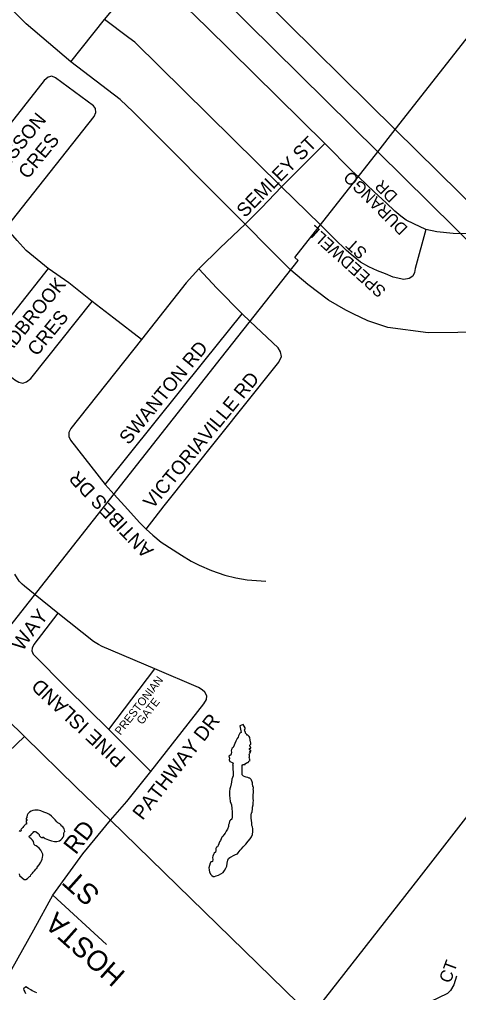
# Model space of a CAD drawing. Extents: x 586326 to 623965, y 4819854 to 4857850.
# Drawn here: x 597005 to 597576, y 4834491 to 4835757 of the extents above; entities that cross this region are included whole.
import ezdxf

# ---------------------------------------------------------------- set-up
doc = ezdxf.new("R2010")
doc.units = 0
for name, color, linetype in [('Hydro ROW', 7, 'Continuous'), ('Lots_Concessions', 7, 'Continuous'), ('Major Rds and Hwys', 7, 'Continuous'), ('Minor Rd Lbls', 7, 'Continuous'), ('Minor Rds', 7, 'Continuous'), ('Proposed Secondary Rds', 7, 'Continuous'), ('SWM Ponds', 7, 'Continuous')]:
    doc.layers.add(name, color=color, linetype=linetype)

msp = doc.modelspace()

# ---------------------------------------------------------------- linework, layer by layer
at = {"layer": 'Hydro ROW'}
for p, q in [((597278.8, 4835826.3), (597493.8, 4835613.6)), ((597261.7, 4835791.7), (597471.1, 4835584.6)), ((597493.8, 4835613.6), (597927.2, 4835184.9)), ((597471.1, 4835584.6), (597904.8, 4835155.6))]:
    msp.add_line(p, q, dxfattribs=at)
at = {"layer": 'Lots_Concessions'}
for p, q in [((597493.8, 4835613.6), (597792.1, 4835994.3)), ((597471.1, 4835584.6), (597493.8, 4835613.6)), ((597363.4, 4835447.2), (597471.1, 4835584.6)), ((597268.2, 4835316.8), (597367.6, 4835442.9)), ((597367.6, 4835442.9), (597363.4, 4835447.2)), ((596938.7, 4834898.2), (597268.2, 4835316.8))]:
    msp.add_line(p, q, dxfattribs=at)
at = {"layer": 'Major Rds and Hwys'}
for points in [[(597072.2, 4835701.6), (597014.3, 4835751), (596934.3, 4835830.7), (596917.8, 4835847.6)], [(597299, 4835490.5), (597153.1, 4835636.5), (597136.3, 4835652.4), (597072.2, 4835701.6)], [(597358.1, 4835430.7), (597330.1, 4835458.8), (597299, 4835490.5)], [(597439.2, 4835373.7), (597429.6, 4835378.3), (597407, 4835391.4), (597380.1, 4835411.8), (597358.1, 4835430.7)], [(597613.8, 4835350), (597536.5, 4835349.2), (597484.2, 4835356.1), (597458.1, 4835364.7), (597439.2, 4835373.7)], [(597709, 4834877.5), (597647.4, 4834798), (597524.5, 4834639.5)], [(597524.5, 4834639.5), (597384.7, 4834460.6)]]:
    msp.add_lwpolyline(points, dxfattribs=at)
at = {"layer": 'Minor Rds'}
for points in [[(597116.1, 4835756.5), (597143.8, 4835790.1), (597170, 4835823.4)], [(597402.4, 4835595.2), (597249.2, 4835746.5), (597170, 4835823.4)], [(597072.2, 4835701.6), (597116.1, 4835756.5)], [(597346, 4835538.7), (597155.5, 4835727), (597147.6, 4835732.9), (597116.1, 4835756.5)], [(596988.2, 4835485.7), (597102.5, 4835630.3), (597104.8, 4835635.7), (597104.4, 4835640.6), (597101.5, 4835644.3), (597052.4, 4835680.9), (597047.5, 4835682.8), (597042.6, 4835681.7), (597037.6, 4835677.2), (596934.4, 4835546.4)], [(597402.4, 4835595.2), (597346, 4835538.7)], [(597446.4, 4835551.3), (597437.3, 4835559.7), (597402.4, 4835595.2)], [(597533.8, 4835483.2), (597518, 4835490.8), (597508.2, 4835495.7), (597501.1, 4835500.9), (597493.4, 4835507.2), (597481.9, 4835518.1), (597466.4, 4835532.5), (597446.4, 4835551.3)], [(597346, 4835538.7), (597320.1, 4835511.6), (597299, 4835490.5)], [(597396.2, 4835489.9), (597346, 4835538.7)], [(597299, 4835490.5), (597266.3, 4835459.7), (597238.8, 4835432.3)], [(597533.8, 4835483.2), (597519.8, 4835432.7), (597518.8, 4835427.4), (597516.8, 4835422.8), (597511.8, 4835419.8), (597505.1, 4835418.4), (597491.3, 4835421.4), (597481.2, 4835425.6), (597470.6, 4835429.8), (597459.7, 4835434.9), (597448.9, 4835440.9), (597439.2, 4835448.9), (597430.5, 4835456.1), (597414.5, 4835471.5), (597399.2, 4835487), (597396.2, 4835489.9)], [(597042.6, 4835432.8), (597014.2, 4835455.9), (597002.7, 4835468.9), (596988.2, 4835485.7)], [(597607.5, 4835477.5), (597569, 4835478.3), (597548, 4835480.5), (597533.8, 4835483.2)], [(597042.6, 4835432.8), (596961.6, 4835330.2), (596958.9, 4835324.9), (596960.3, 4835319.5), (596964.5, 4835315.7), (596999.5, 4835287.7), (597004.5, 4835285), (597009.8, 4835283.7), (597014.8, 4835285.2), (597020.3, 4835289.7), (597099.9, 4835389.9)], [(597099.9, 4835389.9), (597069.8, 4835413.9), (597042.6, 4835432.8)], [(597238.8, 4835432.3), (597222, 4835414.2), (597164.1, 4835340.4)], [(597295, 4835373.7), (597261.8, 4835406.9), (597238.8, 4835432.3)], [(597164.1, 4835340.4), (597128, 4835368.2), (597099.9, 4835389.9)], [(597116.8, 4835151.5), (597245.2, 4835311.5), (597295, 4835373.7)], [(597170, 4835093.5), (597193.6, 4835124), (597335.7, 4835302), (597342.4, 4835310.7), (597346, 4835318.1), (597344.9, 4835324.3), (597341.7, 4835329.3), (597305.1, 4835363.8)], [(597305.1, 4835363.8), (597295, 4835373.7)], [(597164.1, 4835340.4), (597072.4, 4835224.6), (597069.7, 4835219.3), (597069.6, 4835214.2), (597071.7, 4835209.4), (597116.8, 4835151.5)], [(597116.8, 4835151.5), (597128.4, 4835138.9)], [(597128.4, 4835138.9), (597146.3, 4835119.4), (597161.3, 4835102.4), (597170, 4835093.5)], [(597170, 4835093.5), (597178.9, 4835085.6), (597189.7, 4835076.7), (597216.1, 4835059.7), (597228.6, 4835051.9), (597239.2, 4835046.6), (597255.1, 4835039.9), (597272.3, 4835033.8), (597286.7, 4835030.1), (597301.6, 4835027.8), (597325.8, 4835025.9)], [(597025.8, 4835008.3), (597012, 4835019.4), (597008.8, 4835022.2), (597005.2, 4835026), (596999.5, 4835035.2)], [(597055.3, 4834984.5), (597025.8, 4835008.3)], [(597055.3, 4834984.5), (597024.1, 4834943.8), (597021.8, 4834938.9), (597021.4, 4834935.5), (597023.1, 4834931), (597067.5, 4834886.3)], [(597181.2, 4834911.9), (597112.9, 4834941), (597108.1, 4834943.4), (597101.9, 4834947.7), (597055.3, 4834984.5)], [(597121.7, 4834833), (597181.2, 4834911.9)], [(597176.2, 4834778.5), (597245.3, 4834866.5), (597248.7, 4834871.9), (597248.9, 4834877), (597246.4, 4834881.7), (597242.8, 4834884.7), (597238.2, 4834887.7), (597181.2, 4834911.9)], [(597067.5, 4834886.3), (597121.7, 4834833)], [(597121.7, 4834833), (597176.2, 4834778.5)], [(596849.4, 4834765.1), (596907, 4834732.8), (596912.8, 4834729.1), (596917.6, 4834726.6), (596922.1, 4834724.8), (596927.2, 4834726.2), (596932.2, 4834730.2), (596937.9, 4834738.2), (596978.8, 4834790.4), (596984.8, 4834798.1), (596991.1, 4834804.1), (597012.1, 4834823.9)], [(597123.6, 4834715), (597145.1, 4834739.5), (597176.2, 4834778.5)], [(597049, 4834617.5), (597071.8, 4834649.3), (597088, 4834671.5), (597123.6, 4834715)], [(596880.5, 4834371.9), (596955.1, 4834467.2), (596995.4, 4834521.2), (597024.2, 4834572.5), (597049, 4834617.5)], [(597049, 4834617.5), (597118.8, 4834553.3)], [(597573.4, 4834512.1), (597570.1, 4834500.9), (597565.8, 4834493.3), (597561.9, 4834489.8), (597528.3, 4834473.5), (597525.2, 4834471.3), (597523.8, 4834468.8), (597522.5, 4834466.2), (597522.1, 4834462.4), (597522.9, 4834458), (597534.9, 4834433.3), (597538.3, 4834428.9), (597572.9, 4834395.6)]]:
    msp.add_lwpolyline(points, dxfattribs=at)
at = {"layer": 'Proposed Secondary Rds'}
for points in [[(597012.1, 4834823.9), (596944.9, 4834889.4)], [(597123.6, 4834715), (597079.2, 4834758.2), (597012.1, 4834823.9)], [(597384.7, 4834460.6), (597123.6, 4834715)]]:
    msp.add_lwpolyline(points, dxfattribs=at)
at = {"layer": 'SWM Ponds'}
msp.add_lwpolyline([(597305.6, 4834813.5), (597306.2, 4834814), (597306.1, 4834815.2), (597305.4, 4834819.1), (597304.9, 4834822.8), (597304, 4834823.9), (597303.2, 4834824.8), (597302.1, 4834825.5), (597300.9, 4834825.7), (597301, 4834826.4), (597300.7, 4834826.9), (597299.7, 4834827.7), (597299.3, 4834828.3), (597299.4, 4834829.5), (597298.8, 4834830.3), (597298.1, 4834830.7), (597298.4, 4834831.4), (597298, 4834832.3), (597298.7, 4834834.3), (597299, 4834835), (597296.2, 4834839.7), (597291.9, 4834837.7), (597293.5, 4834829), (597292, 4834828.3), (597291, 4834826.7), (597290.3, 4834824.6), (597289.7, 4834823), (597288.3, 4834821.2), (597287.5, 4834819.7), (597286.9, 4834817.7), (597285.3, 4834814.9), (597284.5, 4834812.5), (597283.3, 4834809.7), (597281.8, 4834808.6), (597281.2, 4834806.9), (597280.5, 4834805.2), (597281.1, 4834803.7), (597280.8, 4834801.2), (597279.8, 4834799.3), (597278.3, 4834799), (597277.7, 4834798.2), (597277.9, 4834797.1), (597278.3, 4834795.7), (597278, 4834793.5), (597278.8, 4834791.6), (597281.2, 4834790.5), (597283, 4834789.7), (597283.3, 4834788.7), (597282.2, 4834787.6), (597282.6, 4834786.4), (597283.2, 4834772.8), (597281.4, 4834768.3), (597280.9, 4834764.6), (597280.8, 4834762.4), (597279.8, 4834758.6), (597279.1, 4834755.8), (597278.5, 4834752.4), (597278.4, 4834749.2), (597278.4, 4834747.1), (597278.9, 4834743.8), (597279.5, 4834739.3), (597281, 4834734.9), (597281.5, 4834730.3), (597281.8, 4834726), (597282, 4834722.9), (597281.9, 4834719.4), (597281.7, 4834716.6), (597279.9, 4834714.9), (597278.6, 4834713.6), (597277.9, 4834710.8), (597277.2, 4834708.9), (597277, 4834706.7), (597276, 4834703.5), (597274.3, 4834700.9), (597272.8, 4834698), (597271, 4834696.1), (597269.9, 4834694.1), (597268.5, 4834692.8), (597267.5, 4834690.9), (597266.6, 4834688.7), (597265.3, 4834686.7), (597264.6, 4834684.4), (597263.7, 4834682.1), (597262.9, 4834680.5), (597261.5, 4834680), (597261.2, 4834678.9), (597260.6, 4834678.1), (597260.7, 4834676.8), (597260.8, 4834675.3), (597260.2, 4834673.5), (597258.6, 4834672.1), (597257.8, 4834670.3), (597256.7, 4834668.3), (597256.2, 4834666.4), (597256.6, 4834663.8), (597256.3, 4834661.5), (597255.7, 4834660.9), (597254.1, 4834660.7), (597253.4, 4834659), (597252.5, 4834656.2), (597251.8, 4834653.1), (597251.9, 4834650.3), (597252.5, 4834647.5), (597254, 4834644.6), (597255.7, 4834643), (597257.4, 4834641.9), (597259, 4834641.8), (597261, 4834642.5), (597264, 4834643.6), (597267.1, 4834645.1), (597270.1, 4834647), (597272, 4834649.5), (597273.8, 4834652.7), (597274.8, 4834655.4), (597275.4, 4834659.1), (597276.1, 4834662.9), (597277.1, 4834665.3), (597278.7, 4834666.5), (597280.7, 4834667.6), (597283.7, 4834669.2), (597286.4, 4834670.4), (597288.7, 4834671.2), (597289.7, 4834672.5), (597291, 4834674.3), (597292.1, 4834676.1), (597294, 4834677.6), (597296.3, 4834680.5), (597299.5, 4834683.9), (597302.8, 4834687.8), (597305.1, 4834690.7), (597307, 4834693.6), (597308.3, 4834696.4), (597308.7, 4834700.3), (597308.8, 4834703.7), (597308.5, 4834706.2), (597307.6, 4834708.1), (597307.3, 4834711.8), (597307, 4834714.8), (597306.5, 4834717.8), (597306.4, 4834721.8), (597306.9, 4834724.5), (597307.7, 4834725.5), (597307.8, 4834727), (597308.2, 4834729.1), (597308.4, 4834732.2), (597309, 4834735.1), (597309.3, 4834738), (597309.5, 4834740.6), (597309.4, 4834742.7), (597309.2, 4834744.6), (597309.2, 4834746.7), (597309, 4834748.4), (597309.7, 4834750.6), (597309.6, 4834752.5), (597309.6, 4834754), (597309.3, 4834755), (597309.4, 4834755.9), (597309.5, 4834756.5), (597309.6, 4834757.2), (597309.6, 4834758.2), (597308.8, 4834758.9), (597308.6, 4834759.8), (597308.5, 4834762), (597308.4, 4834763.6), (597308, 4834765.1), (597307.1, 4834766.9), (597306.5, 4834768), (597305.7, 4834768.8), (597305, 4834769.5), (597303.9, 4834769.9), (597302.2, 4834770.6), (597300.3, 4834771.2), (597298.7, 4834771.5), (597296.5, 4834772.5), (597295.1, 4834773.9), (597294.7, 4834775.3), (597294.7, 4834785.3), (597294.8, 4834786.2), (597295, 4834787.1), (597295.9, 4834787), (597296.4, 4834787.6), (597297.2, 4834787.6), (597298, 4834787.6), (597298.6, 4834787.7), (597298.9, 4834788.6), (597299.3, 4834788.4), (597299.8, 4834789.3), (597300.7, 4834789.2), (597301.5, 4834790.2), (597302.8, 4834790.1), (597303.3, 4834791), (597303.4, 4834792), (597304.6, 4834792.1), (597305.5, 4834792.8), (597305, 4834793.6), (597304.5, 4834794.2), (597304.7, 4834794.8), (597304.3, 4834795.5), (597304.1, 4834796.5), (597304.4, 4834797.6), (597304.3, 4834798.6), (597304.5, 4834799.3), (597304.1, 4834800), (597304.5, 4834801.2), (597304.8, 4834802.1), (597305.7, 4834803), (597305.1, 4834803.4), (597304.5, 4834803.7), (597304.7, 4834804.5), (597305.2, 4834804.8), (597305.9, 4834804.5), (597306.1, 4834804.9), (597306.3, 4834805.6), (597305.7, 4834806), (597304.9, 4834806.3), (597304.6, 4834807.4), (597304.5, 4834808.4), (597305, 4834808.8), (597306.1, 4834808.9), (597306.2, 4834809.8), (597305.7, 4834810.4), (597304.7, 4834811.3), (597304.9, 4834812.4), (597304.9, 4834813), (597305.4, 4834813.1)], close=True, dxfattribs=at)
for points in [[(597004.9, 4834645.2), (597005.7, 4834642.9), (597008.9, 4834639.9), (597011.5, 4834638.1), (597013.8, 4834638.1), (597016, 4834639.4), (597017.3, 4834640.6), (597018.5, 4834641.7), (597019.9, 4834642.3), (597020.3, 4834644), (597021.4, 4834645.2), (597022.6, 4834646.2), (597023.1, 4834647.4), (597024.9, 4834649.3), (597026.6, 4834651.4), (597027.6, 4834652.2), (597028.6, 4834652.8), (597028.6, 4834653.8), (597030.9, 4834656.9), (597033.2, 4834660.5), (597034, 4834662.3), (597035, 4834664.4), (597035.6, 4834666.8), (597036, 4834668.8), (597035.7, 4834670.9), (597034.6, 4834673.6), (597033.1, 4834676.2), (597031.1, 4834678.7), (597029.1, 4834680.4), (597027.3, 4834681.8), (597025.8, 4834682.2), (597024.6, 4834683.5), (597024.3, 4834685.3), (597023.5, 4834687.5), (597022.2, 4834689), (597020.7, 4834690.6), (597018.6, 4834692.7), (597018, 4834693.4), (597018, 4834693.7), (597018.3, 4834694), (597018.7, 4834694.5), (597018.8, 4834695), (597019.7, 4834695.2), (597020.2, 4834695.6), (597021.5, 4834697.1), (597023.4, 4834699), (597024.2, 4834700.2), (597024.8, 4834700.4), (597026, 4834700.5), (597027, 4834699.7), (597029.6, 4834697.8), (597031.2, 4834696.3), (597031, 4834695.4), (597031.6, 4834694.5), (597033.4, 4834692.9), (597034.9, 4834691.9), (597035.4, 4834692.7), (597035.9, 4834693.4), (597037.4, 4834692), (597039, 4834691.3), (597043.4, 4834689.6), (597047.3, 4834688), (597050.8, 4834687.2), (597054, 4834687.3), (597057.3, 4834688.4), (597059.2, 4834689.5), (597061, 4834691.1), (597062.3, 4834693), (597063, 4834694.9), (597063, 4834696.4), (597063.2, 4834697.8), (597063.7, 4834699.3), (597064.4, 4834700.4), (597063.9, 4834702.1), (597063.6, 4834703.7), (597063, 4834704.8), (597061.8, 4834706.2), (597060.6, 4834707.1), (597059.1, 4834708.8), (597057.8, 4834710.3), (597055.5, 4834711.7), (597053.9, 4834713), (597051.8, 4834715.4), (597049.5, 4834717.7), (597047.1, 4834720.5), (597044.4, 4834722.3), (597041, 4834724.1), (597037.1, 4834725.3), (597033.2, 4834727.3), (597029.7, 4834727.9), (597025.4, 4834728), (597022.7, 4834727.6), (597020.8, 4834726.8), (597018.5, 4834725.4), (597016.5, 4834723.4), (597015.5, 4834721.6), (597015, 4834719.3), (597014.9, 4834718.3), (597014.3, 4834717.6), (597014, 4834716.7), (597014, 4834716.2), (597014.5, 4834716), (597015.4, 4834715.7), (597015.4, 4834715.2), (597014.6, 4834714.7), (597014.4, 4834714.3), (597014.4, 4834713.1), (597014.6, 4834711.4), (597014.7, 4834710.2), (597014.5, 4834709.7), (597013.6, 4834709.9), (597013.1, 4834709.3), (597012.5, 4834708.7), (597011.8, 4834707.9), (597010.7, 4834706.9), (597009.7, 4834705.6), (597008.6, 4834704.2), (597007.9, 4834703.5), (597007.3, 4834702.6), (597007.4, 4834702.2), (597007.7, 4834701.6), (597007.6, 4834701), (597007, 4834700.7), (597006.5, 4834700.4), (597005.1, 4834701.2)], [(597028.1, 4834490.3), (597025.9, 4834491.5), (597024.1, 4834492), (597022, 4834493), (597020.1, 4834494.2), (597017.4, 4834496.3), (597013.9, 4834498.5), (597010.7, 4834495.9), (597011, 4834494.1), (597012.3, 4834491.8), (597013.2, 4834489.8)]]:
    msp.add_lwpolyline(points, dxfattribs=at)

# ---------------------------------------------------------------- texts
at = {"layer": 'Minor Rd Lbls'}
for s, height, rotation, p in [('LISSON', 17.94, 50.5675, (596985.5, 4835557.8)), ('CRES', 17.94, 50.5675, (597016.1, 4835547.9)), ('SEMLEY ST', 17.94, 45.2983, (597298.5, 4835497.9)), ('DURANGO', 15.53, 135.0848, (597511.3, 4835485.7)), ('DR', 15.53, 135.0848, (597498.1, 4835528)), ('SPEEDWELL', 15.53, 137.9088, (597483, 4835405)), (' ST', 15.53, 137.9088, (597462.8, 4835451)), ('LADBROOK', 17.94, 50.5675, (596982, 4835308.7)), ('CRES', 17.94, 50.5675, (597028, 4835317.6)), ('SWANTON RD', 17.94, 50.5675, (597147.4, 4835202.4)), ('VICTORIAVILLE RD', 17.937, 50.5675, (597178.6, 4835118.9)), ('ANTIBES DR', 17.94, 133.7386, (597180.7, 4835066.6)), ('Y', 18.5, 52.3939, (597033.7, 4834967.3)), ('A', 18.5, 52.3939, (597023, 4834953.4)), ('W', 18.5, 57.856, (597009.8, 4834933.9)), ('PINE ISLAND', 18.529, 137.0396, (597144.8, 4834795.5)), ('PRESTONIAN', 10.53, 52.0883, (597136.7, 4834825)), ('GATE', 10.53, 52.0883, (597165, 4834838.6)), ('PATHWAY DR', 18.53, 52.0883, (597165.5, 4834714)), ('RD', 22.54, 52.0883, (597078.6, 4834669.2)), ('ST', 26.6, 138.2592, (597111.8, 4834621.2)), ('HOSTA', 26.35, 138.2592, (597144.7, 4834516.2)), ('CT', 16.13, 69.6925, (597565.4, 4834502)), ('GEORGE    ROBINSON', 13.767, 45.1302, (597530.4, 4834358.9))]:
    msp.add_text(s, height=height, rotation=rotation, dxfattribs=at).set_placement(p)

doc.saveas('drawing.dxf')
